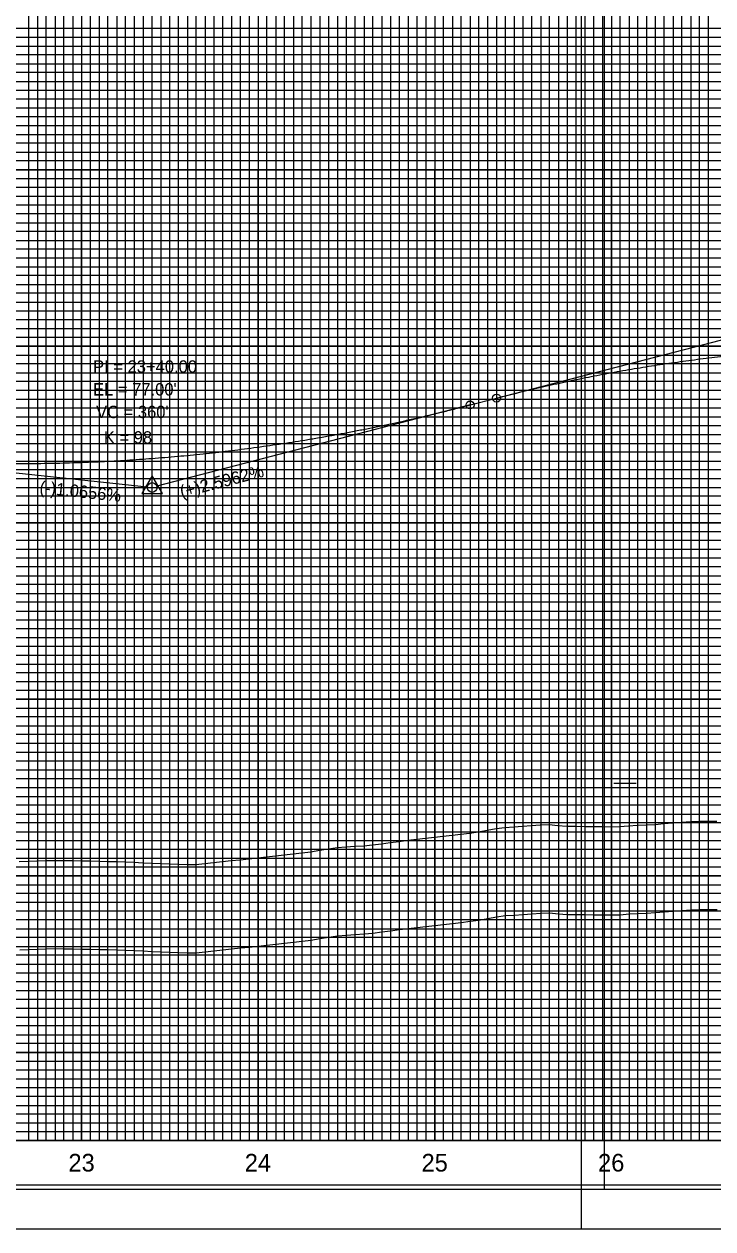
# Model space of a CAD drawing. Extents: x 2345490 to 2445302, y 465165 to 573888.
# Drawn here: x 2413163 to 2413553, y 544806 to 545488 of the extents above; entities that cross this region are included whole.
import ezdxf

# ---------------------------------------------------------------- set-up
doc = ezdxf.new("R2010")
doc.units = 0
for name, color, linetype in [('Old_Level_1', 7, 'Continuous'), ('Old_Level_18', 7, 'Continuous'), ('Old_Level_2', 7, 'Continuous'), ('Old_Level_41', 7, 'Continuous'), ('Old_Level_42', 7, 'Continuous'), ('Old_Level_43', 7, 'Continuous'), ('Old_Level_50', 7, 'Continuous'), ('Old_Level_51', 7, 'Continuous'), ('Old_Level_52', 7, 'Continuous'), ('Old_Level_57', 7, 'Continuous'), ('Old_Level_61', 7, 'Continuous'), ('Old_Level_63', 7, 'Continuous')]:
    doc.layers.add(name, color=color, linetype=linetype)

msp = doc.modelspace()

# ---------------------------------------------------------------- linework, layer by layer
at = {"layer": 'Old_Level_1'}
for points in [[(2413395.325, 544977.4105), (2413400.325, 544978.00225), (2413405.325, 544978.598), (2413410.325, 544979.19575), (2413415.325, 544979.79575), (2413420.325, 544980.493), (2413425.325, 544981.437), (2413430.325, 544982.383), (2413435.325, 544982.98225), (2413440.325, 544983.332), (2413445.325, 544983.6815), (2413450.325, 544984.0305), (2413455.325, 544984.3795), (2413460.325, 544984.5365), (2413465.325, 544984.0105), (2413470.325, 544983.69425), (2413475.325, 544983.626), (2413480.325, 544983.55975), (2413485.325, 544983.4955), (2413490.325, 544983.433), (2413495.325, 544983.3725), (2413500.325, 544983.413), (2413505.325, 544983.9285), (2413510.325, 544984.1715), (2413515.325, 544984.41425), (2413520.325, 544984.70975), (2413525.325, 544985.12475), (2413530.325, 544985.543), (2413535.325, 544985.965), (2413540.325, 544986.3115), (2413545.325, 544986.4655), (2413550.325, 544986.5135), (2413555.325, 544986.537)], [(2413160.325, 544963.578), (2413165.325, 544963.76875), (2413170.325, 544963.971), (2413175.325, 544964.17875), (2413180.325, 544964.282), (2413185.325, 544964.2065), (2413190.325, 544964.13075), (2413195.325, 544964.05475), (2413200.325, 544963.9785), (2413205.325, 544963.878), (2413210.325, 544963.747), (2413215.325, 544963.616), (2413220.325, 544963.44625), (2413225.325, 544963.20175), (2413230.325, 544962.95725), (2413235.325, 544962.7125), (2413240.325, 544962.509), (2413245.325, 544962.3255), (2413250.325, 544962.142), (2413255.325, 544961.959), (2413260.325, 544962.00775), (2413265.325, 544962.5435), (2413270.325, 544963.07975), (2413275.325, 544963.6165), (2413280.325, 544964.1505), (2413285.325, 544964.67725), (2413290.325, 544965.20425), (2413295.325, 544965.73175), (2413300.325, 544966.25925), (2413305.325, 544966.81175), (2413310.325, 544967.3675), (2413315.325, 544967.92375), (2413320.325, 544968.48025), (2413325.325, 544969.1735), (2413330.325, 544970.00175), (2413335.325, 544970.831), (2413340.325, 544971.514), (2413345.325, 544971.88175), (2413350.325, 544972.251), (2413355.325, 544972.62125), (2413360.325, 544973.10925), (2413365.325, 544973.75325), (2413370.325, 544974.39975), (2413375.325, 544975.0485), (2413380.325, 544975.67825), (2413385.325, 544976.25325), (2413390.325, 544976.83075), (2413395.325, 544977.4105)]]:
    msp.add_lwpolyline(points, dxfattribs=at)
at = {"layer": 'Old_Level_18'}
msp.add_lwpolyline([(2413745.325, 545880.52975), (2412245.325, 545880.52975), (2412245.325, 544830.52975), (2413745.325, 544830.52975)], close=True, dxfattribs=at)
at = {"layer": 'Old_Level_2'}
for p, q in [((2413430.325, 545276.1545), (2413752.66325, 545359.83825)), ((2413415.325, 545272.26025), (2413237.987, 545226.2205)), ((2413415.325, 545272.26025), (2413430.325, 545276.1545)), ((2413055.325, 545244.70975), (2413232.5905, 545225.82075))]:
    msp.add_line(p, q, dxfattribs=at)
msp.add_lwpolyline([(2413229.51925, 545222.0785), (2413241.26175, 545222.0785), (2413235.39075, 545232.20425)], close=True, dxfattribs=at)
for centre, radius in [((2413430.325, 545276.1545), 2.25), ((2413415.325, 545272.26025), 2.25), ((2413235.325, 545225.5295), 2.75), ((2413235.325, 545225.5295), 2.75)]:
    msp.add_circle(centre, radius, dxfattribs=at)
for points in [[(2413430.325, 545276.1545), (2413443.325, 545279.43075), (2413456.325, 545282.5095), (2413469.325, 545285.391), (2413482.325, 545288.075), (2413495.325, 545290.5615), (2413508.325, 545292.85075), (2413521.325, 545294.9425), (2413534.325, 545296.83675), (2413547.325, 545298.53375), (2413560.325, 545300.033), (2413573.325, 545301.335), (2413586.325, 545302.43975), (2413599.325, 545303.347), (2413612.325, 545304.05675), (2413625.325, 545304.569), (2413638.325, 545304.884), (2413651.325, 545305.00125), (2413664.325, 545304.9215), (2413677.325, 545304.644), (2413690.325, 545304.16925), (2413703.325, 545303.497), (2413716.325, 545302.62725), (2413729.325, 545301.56025), (2413742.325, 545300.29575), (2413755.325, 545298.83375), (2413768.325, 545297.1745), (2413781.325, 545295.31775), (2413794.325, 545293.2635), (2413807.325, 545291.01175), (2413820.325, 545288.56275), (2413833.325, 545285.91625), (2413846.325, 545283.0725), (2413859.325, 545280.031), (2413872.325, 545276.79225), (2413885.325, 545273.35625), (2413898.325, 545269.7225), (2413911.325, 545265.8915), (2413924.325, 545261.863), (2413937.325, 545257.637), (2413950.325, 545253.21375), (2413963.325, 545248.593), (2413976.325, 545243.775), (2413989.325, 545238.75925), (2414002.325, 545233.54625), (2414015.325, 545228.13575), (2414028.325, 545222.528), (2414041.325, 545216.72275), (2414054.325, 545210.72), (2414067.325, 545204.51975), (2414080.325, 545198.12225)], [(2413055.325, 545244.70975), (2413062.525, 545243.96875), (2413069.725, 545243.28075), (2413076.925, 545242.64525), (2413084.125, 545242.06275), (2413091.325, 545241.53275), (2413098.525, 545241.0555), (2413105.725, 545240.631), (2413112.925, 545240.25925), (2413120.125, 545239.94025), (2413127.325, 545239.674), (2413134.525, 545239.4605), (2413141.725, 545239.2995), (2413148.925, 545239.1915), (2413156.125, 545239.13625), (2413163.325, 545239.1335), (2413170.525, 545239.1835), (2413177.725, 545239.2865), (2413184.925, 545239.442), (2413192.125, 545239.65025), (2413199.325, 545239.91125), (2413206.525, 545240.225), (2413213.725, 545240.5915), (2413220.925, 545241.0105), (2413228.125, 545241.4825), (2413235.325, 545242.00725), (2413242.525, 545242.5845), (2413249.725, 545243.2145), (2413256.925, 545243.8975), (2413264.125, 545244.633), (2413271.325, 545245.42125), (2413278.525, 545246.26225), (2413285.725, 545247.156), (2413292.925, 545248.1025), (2413300.125, 545249.10175), (2413307.325, 545250.15375), (2413314.525, 545251.25825), (2413321.725, 545252.41575), (2413328.925, 545253.62575), (2413336.125, 545254.88875), (2413343.325, 545256.20425), (2413350.525, 545257.5725), (2413357.725, 545258.9935), (2413364.925, 545260.4675), (2413372.125, 545261.994), (2413379.325, 545263.573), (2413386.525, 545265.205), (2413393.725, 545266.88975), (2413400.925, 545268.62725), (2413408.125, 545270.41725), (2413415.325, 545272.26025)]]:
    msp.add_spline(points, degree=3, dxfattribs=at)
at = {"layer": 'Old_Level_41'}
for p, q in [((2413496.825, 545058.02975), (2413509.325, 545058.02975)), ((2413745.325, 544855.52975), (2412245.325, 544855.52975))]:
    msp.add_line(p, q, dxfattribs=at)
for points in [[(2413170.325, 545880.52975), (2413170.325, 544855.52975), (2413220.325, 544855.52975), (2413220.325, 545880.52975)], [(2413195.325, 545880.52975), (2413195.325, 544855.52975), (2413245.325, 544855.52975), (2413245.325, 545880.52975)], [(2413270.325, 545880.52975), (2413270.325, 544855.52975), (2413320.325, 544855.52975), (2413320.325, 545880.52975)], [(2413295.325, 545880.52975), (2413295.325, 544855.52975), (2413345.325, 544855.52975), (2413345.325, 545880.52975)], [(2413370.325, 545880.52975), (2413370.325, 544855.52975), (2413420.325, 544855.52975), (2413420.325, 545880.52975)], [(2413395.325, 545880.52975), (2413395.325, 544855.52975), (2413445.325, 544855.52975), (2413445.325, 545880.52975)], [(2413470.325, 545880.52975), (2413470.325, 544855.52975), (2413520.325, 544855.52975), (2413520.325, 545880.52975)], [(2413495.325, 545880.52975), (2413495.325, 544855.52975), (2413545.325, 544855.52975), (2413545.325, 545880.52975)], [(2413745.325, 545480.52975), (2412245.325, 545480.52975), (2412245.325, 545430.52975), (2413745.325, 545430.52975)], [(2413745.325, 545380.52975), (2412245.325, 545380.52975), (2412245.325, 545330.52975), (2413745.325, 545330.52975)], [(2413745.325, 545280.52975), (2412245.325, 545280.52975), (2412245.325, 545230.52975), (2413745.325, 545230.52975)], [(2413745.325, 545205.52975), (2412245.325, 545205.52975), (2412245.325, 545255.52975), (2413745.325, 545255.52975)], [(2413745.325, 545180.52975), (2412245.325, 545180.52975), (2412245.325, 545130.52975), (2413745.325, 545130.52975)], [(2413745.325, 545105.52975), (2412245.325, 545105.52975), (2412245.325, 545155.52975), (2413745.325, 545155.52975)], [(2413745.325, 545080.52975), (2412245.325, 545080.52975), (2412245.325, 545030.52975), (2413745.325, 545030.52975)], [(2413745.325, 544980.52975), (2412245.325, 544980.52975), (2412245.325, 544930.52975), (2413745.325, 544930.52975)], [(2413745.325, 544905.52975), (2412245.325, 544905.52975), (2412245.325, 544955.52975), (2413745.325, 544955.52975)], [(2413745.325, 544880.52975), (2412245.325, 544880.52975)]]:
    msp.add_lwpolyline(points, dxfattribs=at)
at = {"layer": 'Old_Level_42'}
for points in [[(2413745.325, 545405.52975), (2412245.325, 545405.52975), (2412245.325, 545455.52975), (2413745.325, 545455.52975)], [(2413745.325, 545305.52975), (2412245.325, 545305.52975), (2412245.325, 545355.52975), (2413745.325, 545355.52975)], [(2413745.325, 545005.52975), (2412245.325, 545005.52975), (2412245.325, 545055.52975), (2413745.325, 545055.52975)]]:
    msp.add_lwpolyline(points, dxfattribs=at)
at = {"layer": 'Old_Level_43'}
for points in [[(2413165.325, 545880.52975), (2413165.325, 544855.52975), (2413175.325, 544855.52975), (2413175.325, 545880.52975)], [(2413180.325, 545880.52975), (2413180.325, 544855.52975), (2413185.325, 544855.52975), (2413185.325, 545880.52975)], [(2413190.325, 545880.52975), (2413190.325, 544855.52975), (2413200.325, 544855.52975), (2413200.325, 545880.52975)], [(2413205.325, 545880.52975), (2413205.325, 544855.52975), (2413210.325, 544855.52975), (2413210.325, 545880.52975)], [(2413215.325, 545880.52975), (2413215.325, 544855.52975), (2413225.325, 544855.52975), (2413225.325, 545880.52975)], [(2413230.325, 545880.52975), (2413230.325, 544855.52975), (2413235.325, 544855.52975), (2413235.325, 545880.52975)], [(2413240.325, 545880.52975), (2413240.325, 544855.52975), (2413250.325, 544855.52975), (2413250.325, 545880.52975)], [(2413255.325, 545880.52975), (2413255.325, 544855.52975), (2413260.325, 544855.52975), (2413260.325, 545880.52975)], [(2413265.325, 545880.52975), (2413265.325, 544855.52975), (2413275.325, 544855.52975), (2413275.325, 545880.52975)], [(2413280.325, 545880.52975), (2413280.325, 544855.52975), (2413285.325, 544855.52975), (2413285.325, 545880.52975)], [(2413290.325, 545880.52975), (2413290.325, 544855.52975), (2413300.325, 544855.52975), (2413300.325, 545880.52975)], [(2413305.325, 545880.52975), (2413305.325, 544855.52975), (2413310.325, 544855.52975), (2413310.325, 545880.52975)], [(2413315.325, 545880.52975), (2413315.325, 544855.52975)], [(2413315.325, 544855.52975), (2413325.325, 544855.52975), (2413325.325, 545880.52975)], [(2413330.325, 545880.52975), (2413330.325, 544855.52975), (2413335.325, 544855.52975), (2413335.325, 545880.52975)], [(2413340.325, 545880.52975), (2413340.325, 544855.52975), (2413350.325, 544855.52975), (2413350.325, 545880.52975)], [(2413355.325, 545880.52975), (2413355.325, 544855.52975), (2413360.325, 544855.52975), (2413360.325, 545880.52975)], [(2413365.325, 545880.52975), (2413365.325, 544855.52975), (2413375.325, 544855.52975), (2413375.325, 545880.52975)], [(2413380.325, 545880.52975), (2413380.325, 544855.52975), (2413385.325, 544855.52975), (2413385.325, 545880.52975)], [(2413390.325, 545880.52975), (2413390.325, 544855.52975), (2413400.325, 544855.52975), (2413400.325, 545880.52975)], [(2413405.325, 545880.52975), (2413405.325, 544855.52975), (2413410.325, 544855.52975), (2413410.325, 545880.52975)], [(2413415.325, 545880.52975), (2413415.325, 544855.52975), (2413425.325, 544855.52975), (2413425.325, 545880.52975)], [(2413430.325, 545880.52975), (2413430.325, 544855.52975), (2413435.325, 544855.52975), (2413435.325, 545880.52975)], [(2413440.325, 545880.52975), (2413440.325, 544855.52975), (2413450.325, 544855.52975), (2413450.325, 545880.52975)], [(2413455.325, 545880.52975), (2413455.325, 544855.52975), (2413460.325, 544855.52975), (2413460.325, 545880.52975)], [(2413465.325, 545880.52975), (2413465.325, 544855.52975), (2413475.325, 544855.52975), (2413475.325, 545880.52975)], [(2413480.325, 545880.52975), (2413480.325, 544855.52975), (2413485.325, 544855.52975), (2413485.325, 545880.52975)], [(2413490.325, 545880.52975), (2413490.325, 544855.52975), (2413500.325, 544855.52975), (2413500.325, 545880.52975)], [(2413505.325, 545880.52975), (2413505.325, 544855.52975), (2413510.325, 544855.52975), (2413510.325, 545880.52975)], [(2413515.325, 545880.52975), (2413515.325, 544855.52975), (2413525.325, 544855.52975), (2413525.325, 545880.52975)], [(2413530.325, 545880.52975), (2413530.325, 544855.52975), (2413535.325, 544855.52975), (2413535.325, 545880.52975)], [(2413540.325, 545880.52975), (2413540.325, 544855.52975), (2413550.325, 544855.52975), (2413550.325, 545742.97975)], [(2413695.325, 545485.52975), (2412295.325, 545485.52975), (2412295.325, 545475.52975), (2413695.325, 545475.52975)], [(2413695.325, 545470.52975), (2412295.325, 545470.52975), (2412295.325, 545465.52975), (2413695.325, 545465.52975)], [(2413695.325, 545460.52975), (2412295.325, 545460.52975), (2412295.325, 545450.52975), (2413695.325, 545450.52975)], [(2413695.325, 545445.52975), (2412295.325, 545445.52975), (2412295.325, 545440.52975), (2413695.325, 545440.52975)], [(2413695.325, 545435.52975), (2412295.325, 545435.52975), (2412295.325, 545425.52975), (2413695.325, 545425.52975)], [(2413695.325, 545420.52975), (2412295.325, 545420.52975), (2412295.325, 545415.52975), (2413695.325, 545415.52975)], [(2413695.325, 545410.52975), (2412295.325, 545410.52975), (2412295.325, 545400.52975), (2413695.325, 545400.52975)], [(2413695.325, 545395.52975), (2412295.325, 545395.52975), (2412295.325, 545390.52975), (2413695.325, 545390.52975)], [(2413695.325, 545385.52975), (2412295.325, 545385.52975), (2412295.325, 545375.52975), (2413695.325, 545375.52975)], [(2413695.325, 545370.52975), (2412295.325, 545370.52975), (2412295.325, 545365.52975), (2413695.325, 545365.52975)], [(2413695.325, 545360.52975), (2412295.325, 545360.52975)], [(2412295.325, 545350.52975), (2413695.325, 545350.52975)], [(2413695.325, 545345.52975), (2412295.325, 545345.52975), (2412295.325, 545340.52975), (2413695.325, 545340.52975)], [(2413695.325, 545335.52975), (2412295.325, 545335.52975), (2412295.325, 545325.52975), (2413695.325, 545325.52975)], [(2413695.325, 545320.52975), (2412295.325, 545320.52975), (2412295.325, 545315.52975), (2413695.325, 545315.52975)], [(2413695.325, 545310.52975), (2412295.325, 545310.52975), (2412295.325, 545300.52975), (2413695.325, 545300.52975)], [(2413695.325, 545295.52975), (2412295.325, 545295.52975), (2412295.325, 545290.52975), (2413695.325, 545290.52975)], [(2413695.325, 545285.52975), (2412295.325, 545285.52975), (2412295.325, 545275.52975), (2413695.325, 545275.52975)], [(2413695.325, 545270.52975), (2412295.325, 545270.52975), (2412295.325, 545265.52975), (2413695.325, 545265.52975)], [(2413695.325, 545260.52975), (2412295.325, 545260.52975), (2412295.325, 545250.52975), (2413695.325, 545250.52975)], [(2413695.325, 545245.52975), (2412295.325, 545245.52975), (2412295.325, 545240.52975), (2413695.325, 545240.52975)], [(2413695.325, 545235.52975), (2412295.325, 545235.52975), (2412295.325, 545225.52975), (2413695.325, 545225.52975)], [(2413695.325, 545220.52975), (2412295.325, 545220.52975), (2412295.325, 545215.52975), (2413695.325, 545215.52975)], [(2413695.325, 545210.52975), (2412295.325, 545210.52975), (2412295.325, 545200.52975), (2413695.325, 545200.52975)], [(2413695.325, 545195.52975), (2412295.325, 545195.52975), (2412295.325, 545190.52975), (2413695.325, 545190.52975)], [(2413695.325, 545185.52975), (2412295.325, 545185.52975), (2412295.325, 545175.52975), (2413695.325, 545175.52975)], [(2413695.325, 545170.52975), (2412295.325, 545170.52975), (2412295.325, 545165.52975), (2413695.325, 545165.52975)], [(2413695.325, 545160.52975), (2412295.325, 545160.52975), (2412295.325, 545150.52975), (2413695.325, 545150.52975)], [(2413695.325, 545145.52975), (2412295.325, 545145.52975), (2412295.325, 545140.52975), (2413695.325, 545140.52975)], [(2413695.325, 545135.52975), (2412295.325, 545135.52975), (2412295.325, 545125.52975), (2413695.325, 545125.52975)], [(2413695.325, 545120.52975), (2412295.325, 545120.52975), (2412295.325, 545115.52975), (2413695.325, 545115.52975)], [(2413695.325, 545110.52975), (2412295.325, 545110.52975), (2412295.325, 545100.52975), (2413695.325, 545100.52975)], [(2413695.325, 545095.52975), (2412295.325, 545095.52975), (2412295.325, 545090.52975), (2413695.325, 545090.52975)], [(2413695.325, 545085.52975), (2412295.325, 545085.52975), (2412295.325, 545075.52975), (2413695.325, 545075.52975)], [(2413695.325, 545070.52975), (2412295.325, 545070.52975), (2412295.325, 545065.52975), (2413695.325, 545065.52975)], [(2413695.325, 545060.52975), (2412295.325, 545060.52975)], [(2412295.325, 545050.52975), (2413695.325, 545050.52975)], [(2413695.325, 545045.52975), (2412295.325, 545045.52975), (2412295.325, 545040.52975), (2413695.325, 545040.52975)], [(2413695.325, 545035.52975), (2412295.325, 545035.52975)], [(2412295.325, 545025.52975), (2413695.325, 545025.52975)], [(2413695.325, 545020.52975), (2412295.325, 545020.52975), (2412295.325, 545015.52975), (2413695.325, 545015.52975)], [(2413695.325, 545010.52975), (2412295.325, 545010.52975), (2412295.325, 545000.52975), (2413695.325, 545000.52975)], [(2413695.325, 544995.52975), (2412295.325, 544995.52975), (2412295.325, 544990.52975), (2413695.325, 544990.52975)], [(2413695.325, 544985.52975), (2412295.325, 544985.52975), (2412295.325, 544975.52975), (2413695.325, 544975.52975)], [(2413695.325, 544970.52975), (2412295.325, 544970.52975), (2412295.325, 544965.52975), (2413695.325, 544965.52975)], [(2413695.325, 544960.52975), (2412295.325, 544960.52975), (2412295.325, 544950.52975), (2413695.325, 544950.52975)], [(2413695.325, 544945.52975), (2412295.325, 544945.52975), (2412295.325, 544940.52975), (2413695.325, 544940.52975)], [(2413695.325, 544935.52975), (2412295.325, 544935.52975), (2412295.325, 544925.52975), (2413695.325, 544925.52975)], [(2413695.325, 544920.52975), (2412295.325, 544920.52975), (2412295.325, 544915.52975), (2413695.325, 544915.52975)], [(2413695.325, 544910.52975), (2412295.325, 544910.52975), (2412295.325, 544900.52975), (2413695.325, 544900.52975)], [(2413695.325, 544895.52975), (2412295.325, 544895.52975), (2412295.325, 544890.52975), (2413695.325, 544890.52975)], [(2413695.325, 544885.52975), (2412295.325, 544885.52975), (2412295.325, 544875.52975), (2413695.325, 544875.52975)], [(2413695.325, 544870.52975), (2412295.325, 544870.52975), (2412295.325, 544865.52975), (2413695.325, 544865.52975)], [(2413695.325, 544860.52975), (2412295.325, 544860.52975)]]:
    msp.add_lwpolyline(points, dxfattribs=at)
at = {"layer": 'Old_Level_50'}
msp.add_line((2413478.325, 544805.52975), (2413478.325, 544805.52975), dxfattribs=at)
for points in [[(2413757.825, 545883.07975), (2412091.325, 545883.07975), (2412091.325, 544827.97975), (2413757.825, 544827.97975)], [(2415157.825, 545883.07975), (2413491.325, 545883.07975), (2413491.325, 544827.97975), (2415157.825, 544827.97975)]]:
    msp.add_lwpolyline(points, close=True, dxfattribs=at)
at = {"layer": 'Old_Level_51'}
for points in [[(2413762.325, 545905.52975), (2412078.325, 545905.52975), (2412078.325, 544805.52975), (2413762.325, 544805.52975)], [(2415162.325, 545905.52975), (2413478.325, 545905.52975), (2413478.325, 544805.52975), (2415162.325, 544805.52975)]]:
    msp.add_lwpolyline(points, close=True, dxfattribs=at)
at = {"layer": 'Old_Level_52'}
msp.add_line((2413491.325, 544827.97975), (2413491.325, 544827.97975), dxfattribs=at)
at = {"layer": 'Old_Level_57'}
for p, q in [((2410845.32525, 545405.52975), (2417795.32475, 545405.52975)), ((2413195.32475, 544855.62975), (2413195.32475, 545405.62975)), ((2413195.32475, 544855.52975), (2413195.32475, 545405.52975)), ((2413295.32475, 544855.62975), (2413295.32475, 545405.62975)), ((2413295.32475, 544855.52975), (2413295.32475, 545405.52975)), ((2413395.32475, 544855.62975), (2413395.32475, 545405.62975)), ((2413395.32475, 544855.52975), (2413395.32475, 545405.52975)), ((2413495.32475, 544855.62975), (2413495.32475, 545405.62975)), ((2413495.32475, 544855.52975), (2413495.32475, 545405.52975)), ((2410845.32525, 545355.52975), (2417795.32475, 545355.52975)), ((2410845.32525, 545305.52975), (2417795.32475, 545305.52975)), ((2410845.32525, 545255.52975), (2417795.32475, 545255.52975)), ((2410845.32525, 545205.52975), (2417795.32475, 545205.52975)), ((2410845.32525, 545155.52975), (2417795.32475, 545155.52975)), ((2410845.32525, 545105.52975), (2417795.32475, 545105.52975)), ((2410845.32525, 545055.52975), (2417795.32475, 545055.52975)), ((2410845.32525, 545005.52975), (2417795.32475, 545005.52975)), ((2410845.32525, 544955.52975), (2417795.32475, 544955.52975)), ((2410845.325, 544905.52975), (2417795.32475, 544905.52975)), ((2410845.32525, 544855.52975), (2417795.32475, 544855.52975))]:
    msp.add_line(p, q, dxfattribs=at)
at = {"layer": 'Old_Level_61'}
for points in [[(2413395.105, 545027.41), (2413400.105, 545028.00175), (2413405.105, 545028.5975), (2413410.105, 545029.19525), (2413415.105, 545029.79525), (2413420.105, 545030.4925), (2413425.105, 545031.4365), (2413430.105, 545032.3825), (2413435.105, 545032.98175), (2413440.105, 545033.3315), (2413445.105, 545033.681), (2413450.105, 545034.03), (2413455.105, 545034.379), (2413460.105, 545034.536), (2413465.105, 545034.01), (2413470.105, 545033.69375), (2413475.105, 545033.6255), (2413480.105, 545033.55925), (2413485.105, 545033.495), (2413490.105, 545033.4325), (2413495.105, 545033.372), (2413500.105, 545033.4125), (2413505.105, 545033.928), (2413510.105, 545034.171), (2413515.105, 545034.41375), (2413520.105, 545034.70925), (2413525.105, 545035.12425), (2413530.105, 545035.5425), (2413535.105, 545035.9645), (2413540.105, 545036.311), (2413545.105, 545036.465), (2413550.105, 545036.513), (2413555.105, 545036.5365)], [(2413160.105, 545013.5775), (2413165.105, 545013.76825), (2413170.105, 545013.9705), (2413175.105, 545014.17825), (2413180.105, 545014.2815), (2413185.105, 545014.206), (2413190.105, 545014.13025), (2413195.105, 545014.05425), (2413200.105, 545013.978), (2413205.105, 545013.8775), (2413210.105, 545013.7465), (2413215.105, 545013.6155), (2413220.105, 545013.44575), (2413225.105, 545013.20125), (2413230.105, 545012.95675), (2413235.105, 545012.712), (2413240.105, 545012.5085), (2413245.105, 545012.325), (2413250.105, 545012.1415), (2413255.105, 545011.9585), (2413260.105, 545012.00725), (2413265.105, 545012.543), (2413270.105, 545013.07925), (2413275.105, 545013.616), (2413280.105, 545014.15), (2413285.105, 545014.67675), (2413290.105, 545015.20375), (2413295.105, 545015.73125), (2413300.105, 545016.25875), (2413305.105, 545016.81125), (2413310.105, 545017.367), (2413315.105, 545017.92325), (2413320.105, 545018.47975), (2413325.105, 545019.173), (2413330.105, 545020.00125), (2413335.105, 545020.8305), (2413340.105, 545021.5135), (2413345.105, 545021.88125), (2413350.105, 545022.2505), (2413355.105, 545022.62075), (2413360.105, 545023.10875), (2413365.105, 545023.75275), (2413370.105, 545024.39925), (2413375.105, 545025.048), (2413380.105, 545025.67775), (2413385.105, 545026.25275), (2413390.105, 545026.83025), (2413395.105, 545027.41)]]:
    msp.add_lwpolyline(points, dxfattribs=at)
at = {"layer": 'Old_Level_63'}
msp.add_line((2410895.325, 544855.52975), (2417769.23375, 544855.52975), dxfattribs=at)

# ---------------------------------------------------------------- texts
at = {"layer": 'Old_Level_1'}
for s, p in [('23', (2413187.934, 544838.0295)), ('24', (2413287.7765, 544838.0295)), ('25', (2413387.869, 544838.0295)), ('26', (2413487.81, 544838.0295))]:
    msp.add_text(s, height=10.000001, dxfattribs=at).set_placement(p)
at = {"layer": 'Old_Level_2'}
for s, height, p in [('PI = 23+40.00', 7.0000005, (2413201.9045, 545290.5615)), ("EL = 77.00'", 7.0000005, (2413201.8815, 545277.6355)), ("VC = 360'", 7.000001, (2413203.572, 545264.82325)), ('K = 98', 7.000001, (2413207.971, 545250.39025))]:
    msp.add_text(s, height=height, dxfattribs=at).set_placement(p)
for s, rotation, p in [('(+)2.5962%', 14.55357222, (2413252.07175, 545219.5455)), ('(-)1.0656%', 353.91766389, (2413171.3115, 545222.29375))]:
    msp.add_text(s, height=7.000001, rotation=rotation, dxfattribs=at).set_placement(p)

doc.saveas('drawing.dxf')
